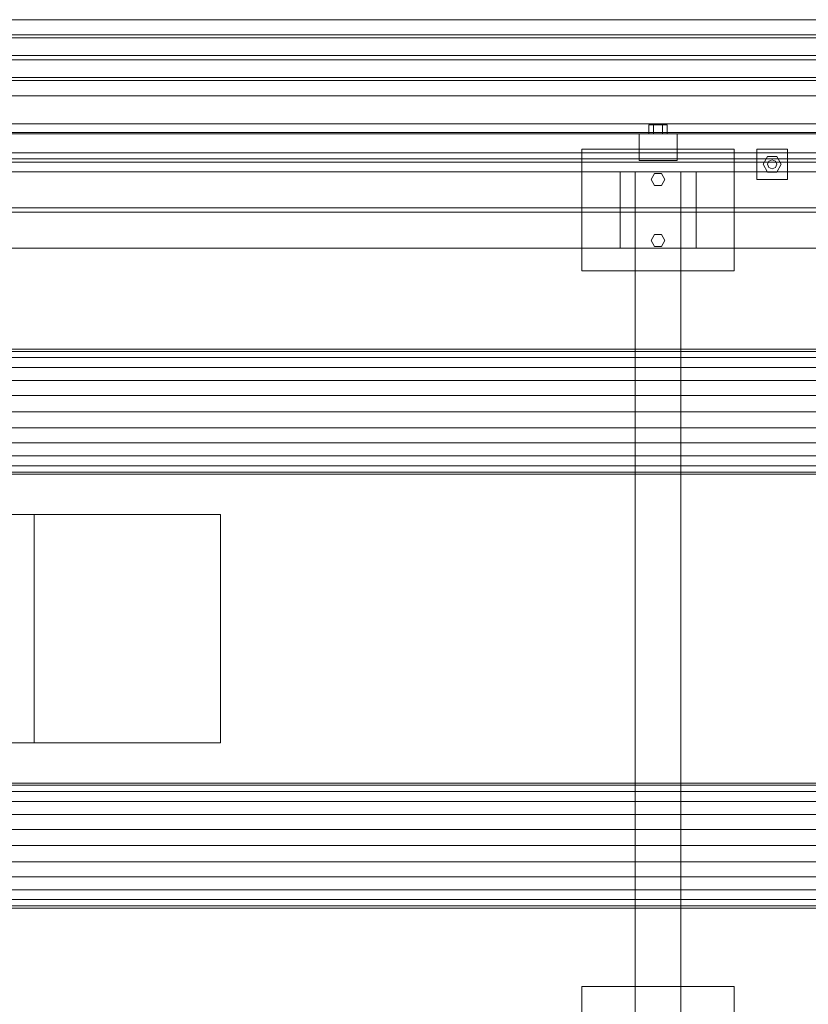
# Model space of a CAD drawing. Header units: millimetres. Extents: x -1970 to 61924, y -58230 to 6847.
# Tile 413 of 656: x 10519 to 11556, y -18494 to -17200. Entities that reach past the tile are written whole.
import ezdxf

# ---------------------------------------------------------------- set-up
doc = ezdxf.new("R2010")
doc.units = ezdxf.units.MM
doc.layers.add('superior_C01-mix', color=7, linetype='Continuous', lineweight=0)
doc.layers.add('superior_mezcladora', color=7, linetype='Continuous', lineweight=0)

msp = doc.modelspace()

# ---------------------------------------------------------------- linework, layer by layer
at = {"layer": 'superior_C01-mix'}
for p, q in [((10383.381, -17850), (10783.381, -17850)), ((10538.381, -17850), (10388.381, -17850)), ((10538.381, -18150), (10538.381, -17850)), ((10538.381, -17850), (10783.381, -17850)), ((10783.381, -17850), (10783.381, -18150)), ((10783.381, -18150), (10383.381, -18150)), ((10388.381, -18150), (10538.381, -18150)), ((10538.381, -18150), (10783.381, -18150))]:
    msp.add_line(p, q, dxfattribs=at)
at = {"layer": 'superior_mezcladora'}
for p, q in [((9808.381, -17200), (16008.381, -17200)), ((11863.637, -17220), (9796.97, -17220)), ((9798.492, -17220), (11865.158, -17220)), ((9798.492, -17224), (11865.158, -17224)), ((11884.938, -17220), (9818.271, -17220)), ((11884.938, -17224), (9818.271, -17224)), ((9819.793, -17220), (11886.459, -17220)), ((9808.381, -17247.2), (16008.381, -17247.2)), ((16008.381, -17252.8), (9808.381, -17252.8)), ((9796.97, -17280), (11863.637, -17280)), ((11865.158, -17276), (9798.492, -17276)), ((11865.158, -17280), (9798.492, -17280)), ((9818.271, -17276), (11884.938, -17276)), ((9818.271, -17280), (11884.938, -17280)), ((11886.459, -17280), (9819.793, -17280)), ((16008.381, -17300), (9808.381, -17300)), ((9808.381, -17337), (16008.381, -17337)), ((11352.381, -17338), (11346.381, -17338)), ((11346.381, -17350), (11346.381, -17338)), ((11364.381, -17338), (11352.381, -17338)), ((11352.381, -17350), (11352.381, -17338)), ((11370.381, -17338), (11364.381, -17338)), ((11364.381, -17350), (11364.381, -17338)), ((11370.381, -17338), (11370.381, -17350)), ((9808.381, -17348), (16008.381, -17348)), ((9808.381, -17350), (16008.381, -17350)), ((11333.381, -17385), (11333.381, -17350)), ((11333.381, -17350), (11383.381, -17350)), ((11352.381, -17350), (11346.381, -17350)), ((11364.381, -17350), (11352.381, -17350)), ((11364.381, -17350), (11370.381, -17350)), ((11383.381, -17350), (11383.381, -17385)), ((11258.381, -17530), (11258.381, -17370)), ((11258.381, -17370), (11458.381, -17370)), ((11458.381, -17370), (11458.381, -17530)), ((11488.381, -17410), (11488.381, -17370)), ((11488.381, -17370), (11528.381, -17370)), ((11528.381, -17370), (11528.381, -17410)), ((16008.381, -17375), (9808.381, -17375)), ((16008.381, -17383), (9808.381, -17383)), ((9833.381, -17375), (15408.381, -17375)), ((11496.381, -17390), (11502.381, -17379.608)), ((11502.381, -17379.608), (11514.381, -17379.608)), ((11504.139, -17385.757), (11508.381, -17384)), ((11508.381, -17384), (11512.624, -17385.757)), ((11514.381, -17379.608), (11520.381, -17390)), ((16008.381, -17387), (9808.381, -17387)), ((11383.381, -17385), (11333.381, -17385)), ((11502.381, -17400.392), (11496.381, -17390)), ((11502.381, -17390), (11504.139, -17385.757)), ((11504.139, -17394.243), (11502.381, -17390)), ((11508.381, -17396), (11504.139, -17394.243)), ((11512.624, -17394.243), (11508.381, -17396)), ((11512.624, -17385.757), (11514.381, -17390)), ((11514.381, -17390), (11512.624, -17394.243)), ((11520.381, -17390), (11514.381, -17400.392)), ((9733.381, -17400), (16053.381, -17400)), ((11308.381, -17500), (11308.381, -17400)), ((11308.381, -17400), (11408.381, -17400)), ((11328.381, -18600), (11328.381, -17400)), ((11328.381, -17400), (11388.381, -17400)), ((11349.381, -17410), (11353.881, -17402.206)), ((11353.881, -17417.794), (11349.381, -17410)), ((11353.881, -17402.206), (11362.881, -17402.206)), ((11362.881, -17402.206), (11367.381, -17410)), ((11367.381, -17410), (11362.881, -17417.794)), ((11388.381, -17400), (11388.381, -18600)), ((11408.381, -17400), (11408.381, -17500)), ((11528.381, -17410), (11488.381, -17410)), ((11514.381, -17400.392), (11502.381, -17400.392)), ((11362.881, -17417.794), (11353.881, -17417.794)), ((9733.381, -17447.2), (16053.381, -17447.2)), ((16053.381, -17452.8), (9733.381, -17452.8)), ((11349.381, -17490), (11353.881, -17482.206)), ((11353.881, -17482.206), (11362.881, -17482.206)), ((11362.881, -17482.206), (11367.381, -17490)), ((16053.381, -17500), (9733.381, -17500)), ((11408.381, -17500), (11308.381, -17500)), ((11353.881, -17497.794), (11349.381, -17490)), ((11362.881, -17497.794), (11353.881, -17497.794)), ((11367.381, -17490), (11362.881, -17497.794)), ((11458.381, -17530), (11258.381, -17530)), ((16168.381, -17633), (9648.381, -17633)), ((9648.381, -17635.794), (16168.381, -17635.794)), ((9648.381, -17643.986), (16168.381, -17643.986)), ((9648.381, -17657.017), (16168.381, -17657.017)), ((9648.381, -17674), (16168.381, -17674)), ((9648.381, -17693.777), (16168.381, -17693.777)), ((9648.381, -17715), (16168.381, -17715)), ((9648.381, -17736.223), (16168.381, -17736.223)), ((9648.381, -17756), (16168.381, -17756)), ((9648.381, -17772.983), (16168.381, -17772.983)), ((9648.381, -17786.014), (16168.381, -17786.014)), ((9648.381, -17794.206), (16168.381, -17794.206)), ((9648.381, -17797), (16168.381, -17797)), ((16168.381, -18203), (9648.381, -18203)), ((9648.381, -18205.794), (16168.381, -18205.794)), ((9648.381, -18213.986), (16168.381, -18213.986)), ((9648.381, -18227.017), (16168.381, -18227.017)), ((9648.381, -18244), (16168.381, -18244)), ((9648.381, -18263.777), (16168.381, -18263.777)), ((9648.381, -18285), (16168.381, -18285)), ((9648.381, -18306.223), (16168.381, -18306.223)), ((9648.381, -18326), (16168.381, -18326)), ((9648.381, -18342.983), (16168.381, -18342.983)), ((9648.381, -18356.014), (16168.381, -18356.014)), ((9648.381, -18364.206), (16168.381, -18364.206)), ((9648.381, -18367), (16168.381, -18367)), ((11258.381, -18630), (11258.381, -18470)), ((11258.381, -18470), (11458.381, -18470)), ((11458.381, -18470), (11458.381, -18630))]:
    msp.add_line(p, q, dxfattribs=at)

doc.saveas('drawing.dxf')
